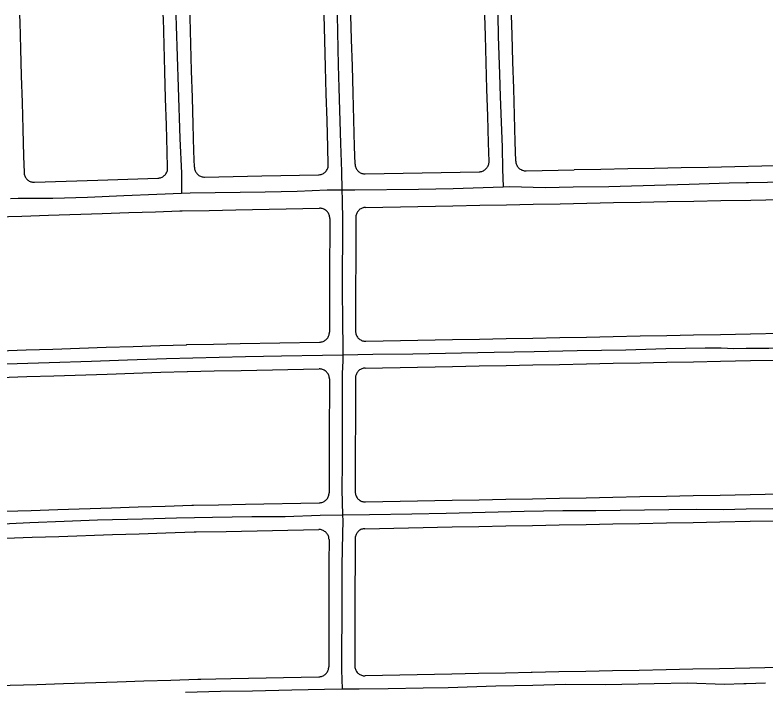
# Model space of a CAD drawing. Extents: x -2233 to 187241, y 4582 to 150524.
# Drawn here: x 109202 to 110322, y 62010 to 63022 of the extents above; entities that cross this region are included whole.
import ezdxf

# ---------------------------------------------------------------- set-up
doc = ezdxf.new("R2010")
doc.units = 0
doc.layers.add('GE_X_CL_2000', color=7, linetype='Continuous')
doc.layers.add('RW_X_Fee_RW', color=7, linetype='Continuous')

msp = doc.modelspace()

# ---------------------------------------------------------------- linework, layer by layer
at = {"layer": 'GE_X_CL_2000'}
for points in [[(109442.1, 63021.6), (109442.6, 63005.4), (109445.5, 62913.9), (109448.1, 62836.9), (109450.3, 62785.2), (109450.3, 62755.5)], [(109682.9, 63021.6), (109683.5, 62996.3), (109684.4, 62946.9), (109685.4, 62912.7), (109687.7, 62829.5), (109689.1, 62787.7), (109689.6, 62760.4)], [(109922.6, 63021.6), (109923.4, 62990), (109925.1, 62933.2), (109926.1, 62899.9), (109927.9, 62861.4), (109929.3, 62824.3), (109929.7, 62791.4), (109930.6, 62765)], [(109930.6, 62765), (109940.2, 62765.4), (109993.5, 62763.8), (110035.5, 62764.9), (110088.6, 62765.6), (110122.5, 62766.6), (110208.5, 62769.1), (110268.3, 62770.8), (110293.5, 62771.2), (110297, 62771.3), (110325.6, 62771.9), (110354.1, 62772.5), (110382.7, 62773.2), (110411.2, 62773.9), (110431.6, 62774.7), (110452.2, 62775.3), (110472.8, 62775.6), (110493.4, 62775.7), (110514, 62775.5), (110531.2, 62775.1), (110572.7, 62774.9), (110589.8, 62775)], [(109450.3, 62755.5), (109463.4, 62755.9), (109575.1, 62757.3), (109622.9, 62758.4), (109667.8, 62760.5), (109689.6, 62760.4)], [(109689.6, 62760.4), (109709.3, 62760.3), (109804.2, 62761.2), (109856.1, 62762.2), (109930.6, 62765)], [(109689.6, 62760.4), (109690.2, 62745.7), (109690.8, 62714.3), (109690.4, 62612.2), (109690.6, 62563.2), (109691.2, 62524.8), (109691.2, 62513.9)], [(109194.9, 62747.5), (109206.3, 62747.8), (109258.2, 62748.2), (109310, 62749.3), (109364.4, 62752), (109413.5, 62754.1), (109450.3, 62755.5)], [(109691.2, 62513.9), (109736.3, 62514.7), (109795.6, 62515.6), (109917.5, 62517.9), (109977, 62519), (110041.1, 62520.2), (110114, 62521.2), (110173.6, 62523.2), (110232.4, 62524.5), (110256.5, 62524.2), (110275.4, 62523.5), (110293.5, 62523.7), (110301.4, 62523.7), (110327.4, 62524.1), (110371.9, 62524.8), (110405.3, 62525.5), (110431.2, 62526.2), (110457.2, 62527), (110482.8, 62527.8), (110497.4, 62527.6), (110512.4, 62527.6), (110527.4, 62527.9), (110542.4, 62528.5), (110589.4, 62529.8)], [(109189.1, 62500.7), (109252.7, 62502.5), (109315.8, 62504.6), (109369.6, 62506.4), (109427.9, 62508.4), (109546.1, 62511.2), (109599.6, 62512.3), (109660.9, 62513.3), (109691.2, 62513.9)], [(109691.2, 62513.9), (109691.2, 62505), (109690.5, 62486.1), (109690.1, 62455.6), (109690.2, 62352.8), (109689.8, 62312.3), (109690.9, 62275)], [(109690.9, 62275), (109730.9, 62275.3), (109794.5, 62276.3), (109845.4, 62277.4), (109961.9, 62280.3), (110019.7, 62281.5), (110069, 62281.3), (110178.4, 62282.8), (110219.9, 62283.2), (110259.6, 62283), (110293.5, 62283.6), (110333.3, 62284.4), (110407, 62285.7), (110465.6, 62286.7), (110487.8, 62287.5), (110510.1, 62288.1), (110532.4, 62288.4), (110581.9, 62288.5), (110586.8, 62288.3), (110591.8, 62287.9)], [(109172.7, 62261.1), (109224.1, 62263.5), (109275.1, 62265.3), (109324.8, 62267.2), (109392, 62268.8), (109443.1, 62270.4), (109496.7, 62271.3), (109555.3, 62272.3), (109605.4, 62272.5), (109657.6, 62274.5), (109690.9, 62275)], [(109690.9, 62275), (109691.1, 62265.8), (109690.6, 62246.6), (109689.7, 62199.7), (109689.7, 62151.5), (109689.7, 62112.6), (109689.3, 62081.3), (109689.5, 62042.6), (109690.3, 62014.8)], [(109690.3, 62014.8), (109715.9, 62015.1), (109758.9, 62015.3), (109811.1, 62016.2), (109848.6, 62016.7), (109919.7, 62019.3), (109975.3, 62020.2), (110024.1, 62021.7), (110084, 62021.6), (110156.5, 62022.9), (110206.4, 62023.7), (110260.6, 62022.1), (110290.1, 62022.8), (110293.5, 62022.9), (110322.6, 62023.8)], [(109456.2, 62010.1), (109508.7, 62011.2), (109556.3, 62011.9), (109615.1, 62013.4), (109663.7, 62014.5), (109690.3, 62014.8)]]:
    msp.add_lwpolyline(points, dxfattribs=at)
at = {"layer": 'RW_X_Fee_RW'}
msp.add_line((109964.9, 62788.8), (110036.8, 62790.2), dxfattribs=at)
for points in [[(109208.5, 63021.6), (109208.8, 63010.9), (109209.9, 62970.9), (109211.1, 62930.9), (109212.2, 62890.9), (109213.4, 62850.9), (109214.5, 62810.9), (109215.2, 62786.4)], [(109429.7, 62793.2), (109429, 62817.1), (109427.8, 62857), (109426.7, 62897), (109425.6, 62937), (109424.4, 62977), (109423.3, 63017), (109423.1, 63021.6)], [(109469.7, 62794.1), (109469, 62818.2), (109467.8, 62858.2), (109466.7, 62898.2), (109465.5, 62938.2), (109464.4, 62978.1), (109463.3, 63018.1), (109463.2, 63021.6)], [(109669.6, 62798.2), (109668.9, 62823.9), (109667.7, 62863.9), (109666.6, 62903.9), (109665.5, 62943.9), (109664.3, 62983.9), (109663.2, 63021.6)], [(109709.6, 62798.7), (109708.9, 62825.1), (109707.7, 62865), (109706.6, 62905), (109705.5, 62945), (109704.3, 62985), (109703.3, 63021.6)], [(109909.6, 62802.8), (109908.8, 62830.8), (109907.7, 62870.7), (109906.5, 62910.7), (109905.4, 62950.7), (109904.2, 62990.7), (109903.3, 63021.6)], [(109949.6, 62803.3), (109948.8, 62831.9), (109947.6, 62871.9), (109946.5, 62911.9), (109945.4, 62951.9), (109944.2, 62991.8), (109943.4, 63021.6)], [(109894.9, 62787.4), (109896.2, 62787.5), (109897.5, 62787.7), (109898.8, 62788), (109900, 62788.4), (109901.2, 62789), (109902.4, 62789.6), (109903.5, 62790.3), (109904.5, 62791.2), (109905.5, 62792.1), (109906.3, 62793.1), (109907.1, 62794.1), (109907.8, 62795.2), (109908.4, 62796.4), (109908.8, 62797.7), (109909.2, 62798.9), (109909.4, 62800.2), (109909.6, 62801.5), (109909.6, 62802.8)], [(109949.6, 62803.3), (109949.7, 62802), (109949.9, 62800.8), (109950.2, 62799.5), (109950.6, 62798.3), (109951.2, 62797.1), (109951.8, 62795.9), (109952.5, 62794.9), (109953.3, 62793.8), (109954.2, 62792.9), (109955.2, 62792), (109956.3, 62791.3), (109957.4, 62790.6), (109958.6, 62790), (109959.8, 62789.6), (109961, 62789.2), (109962.3, 62788.9), (109963.6, 62788.8), (109964.9, 62788.8)], [(109415.2, 62777.8), (109416.5, 62777.9), (109417.7, 62778.1), (109419, 62778.4), (109420.2, 62778.8), (109421.4, 62779.4), (109422.6, 62780), (109423.7, 62780.7), (109424.7, 62781.6), (109425.6, 62782.5), (109426.4, 62783.5), (109427.2, 62784.5), (109427.9, 62785.6), (109428.4, 62786.8), (109428.9, 62788), (109429.3, 62789.3), (109429.5, 62790.6), (109429.6, 62791.9), (109429.7, 62793.2)], [(109469.7, 62794.1), (109469.8, 62792.8), (109470, 62791.5), (109470.3, 62790.2), (109470.7, 62789), (109471.2, 62787.8), (109471.9, 62786.7), (109472.6, 62785.6), (109473.4, 62784.6), (109474.3, 62783.7), (109475.3, 62782.8), (109476.3, 62782), (109477.4, 62781.4), (109478.6, 62780.8), (109479.8, 62780.3), (109481.1, 62779.9), (109482.3, 62779.7), (109483.6, 62779.5), (109484.9, 62779.5)], [(109654.9, 62782.8), (109656.2, 62782.9), (109657.5, 62783.1), (109658.8, 62783.4), (109660.1, 62783.8), (109661.3, 62784.3), (109662.4, 62785), (109663.5, 62785.7), (109664.5, 62786.5), (109665.5, 62787.4), (109666.4, 62788.4), (109667.1, 62789.5), (109667.8, 62790.6), (109668.4, 62791.8), (109668.9, 62793), (109669.2, 62794.3), (109669.5, 62795.6), (109669.6, 62796.9), (109669.6, 62798.2)], [(109709.6, 62798.7), (109709.7, 62797.4), (109709.9, 62796.1), (109710.2, 62794.9), (109710.7, 62793.6), (109711.2, 62792.4), (109711.8, 62791.3), (109712.6, 62790.2), (109713.4, 62789.2), (109714.3, 62788.3), (109715.3, 62787.4), (109716.3, 62786.7), (109717.4, 62786), (109718.6, 62785.4), (109719.8, 62784.9), (109721, 62784.6), (109722.3, 62784.3), (109723.6, 62784.2), (109724.9, 62784.1)], [(110547.6, 62800), (110436.8, 62797.9), (110396.8, 62797.1), (110356.8, 62796.3), (110316.8, 62795.6), (110276.8, 62794.8), (110236.8, 62794), (110196.8, 62793.2), (110156.8, 62792.5), (110116.8, 62791.7), (110076.8, 62790.9), (110036.8, 62790.2)], [(109215.2, 62786.4), (109215.3, 62785.1), (109215.5, 62783.8), (109215.8, 62782.5), (109216.3, 62781.2), (109216.8, 62780), (109217.5, 62778.9), (109218.2, 62777.8), (109219, 62776.8), (109219.9, 62775.9), (109220.9, 62775), (109222, 62774.2), (109223.1, 62773.6), (109224.3, 62773), (109225.5, 62772.5), (109226.8, 62772.2), (109228.1, 62771.9), (109229.4, 62771.8), (109230.7, 62771.8)], [(109484.9, 62779.5), (109570.1, 62781.2), (109654.9, 62782.8)], [(109724.9, 62784.1), (109810, 62785.8), (109894.9, 62787.4)], [(109230.7, 62771.8), (109325.6, 62774.9), (109415.2, 62777.8)], [(109725.4, 62734.1), (109855.7, 62736.7), (109895.7, 62737.4), (109935.7, 62738.2), (109975.7, 62739), (110015.7, 62739.7), (110055.7, 62740.5), (110095.6, 62741.3), (110135.6, 62742), (110175.6, 62742.8), (110215.6, 62743.6), (110255.6, 62744.4), (110300.6, 62745.2), (110345.6, 62746.1), (110390.6, 62747), (110435.6, 62747.8), (110546.6, 62750)], [(109725.4, 62734.1), (109724.1, 62734.1), (109722.8, 62733.9), (109721.6, 62733.6), (109720.3, 62733.2), (109719.2, 62732.7), (109718, 62732), (109716.9, 62731.3), (109715.9, 62730.5), (109715, 62729.7), (109714.1, 62728.7), (109713.3, 62727.7), (109712.7, 62726.6), (109712.1, 62725.4), (109711.6, 62724.2), (109711.2, 62723), (109710.9, 62721.7), (109710.7, 62720.5), (109710.7, 62719.2)], [(108497.2, 62698.1), (108612, 62701.8), (108652, 62703.1), (108692, 62704.4), (108732, 62705.7), (108772, 62707), (108811.9, 62708.3), (108851.9, 62709.6), (108891.9, 62710.8), (108931.9, 62712.1), (108971.9, 62713.4), (109011.8, 62714.7), (109051.8, 62716), (109091.8, 62717.3), (109131.8, 62718.6), (109171.8, 62719.9), (109211.7, 62721.2), (109251.7, 62722.5), (109331.7, 62725.1), (109371.7, 62726.4), (109411.6, 62727.7), (109448, 62728.8)], [(109448, 62728.8), (109451.6, 62728.9), (109491.6, 62729.7), (109531.6, 62730.4), (109656.5, 62732.9)], [(109671.8, 62717.8), (109671.7, 62719.1), (109671.5, 62720.5), (109671.2, 62721.8), (109670.8, 62723), (109670.3, 62724.2), (109669.7, 62725.4), (109669, 62726.5), (109668.2, 62727.6), (109667.3, 62728.6), (109666.3, 62729.4), (109665.2, 62730.2), (109664.1, 62730.9), (109662.9, 62731.5), (109661.7, 62732), (109660.4, 62732.4), (109659.1, 62732.7), (109657.8, 62732.8), (109656.5, 62732.9)], [(109671.8, 62717.8), (109671.7, 62693.1), (109671.6, 62653.1), (109671.5, 62613.1), (109671.4, 62573.1), (109671.4, 62547.8)], [(109710.7, 62719.2), (109710.6, 62693.9), (109710.5, 62653.9), (109710.4, 62613.9), (109710.4, 62573.9), (109710.3, 62549.2)], [(109656.7, 62532.9), (109658, 62533), (109659.2, 62533.2), (109660.5, 62533.5), (109661.7, 62533.9), (109662.9, 62534.4), (109664, 62535), (109665.1, 62535.7), (109666.1, 62536.5), (109667.1, 62537.4), (109667.9, 62538.3), (109668.7, 62539.4), (109669.4, 62540.4), (109670, 62541.6), (109670.5, 62542.8), (109670.9, 62544), (109671.1, 62545.3), (109671.3, 62546.6), (109671.4, 62547.8)], [(109710.3, 62549.2), (109710.4, 62547.9), (109710.5, 62546.6), (109710.8, 62545.3), (109711.2, 62544), (109711.7, 62542.8), (109712.3, 62541.6), (109713.1, 62540.5), (109713.9, 62539.4), (109714.8, 62538.5), (109715.8, 62537.6), (109716.8, 62536.8), (109718, 62536.1), (109719.1, 62535.5), (109720.4, 62535), (109721.6, 62534.6), (109722.9, 62534.4), (109724.3, 62534.2), (109725.6, 62534.2)], [(109725.6, 62534.2), (109855.2, 62536.7), (109895.2, 62537.4), (109935.2, 62538.2), (109975.2, 62539), (110015.2, 62539.8), (110055.2, 62540.5), (110095.2, 62541.3), (110135.2, 62542.1), (110175.2, 62542.8), (110215.2, 62543.6), (110255.2, 62544.4), (110300.2, 62545.2), (110345.2, 62546.1), (110390.2, 62547), (110435.1, 62547.8), (110547.7, 62550)], [(109457.6, 62529), (109458.1, 62529.1), (109498.1, 62529.8), (109538.1, 62530.6), (109656.7, 62532.9)], [(108807.5, 62508), (108818.4, 62508.4), (108858.4, 62509.7), (108898.4, 62511), (108938.3, 62512.2), (108978.3, 62513.5), (109018.3, 62514.8), (109058.3, 62516.1), (109098.3, 62517.4), (109138.2, 62518.7), (109178.2, 62520), (109218.2, 62521.3), (109258.2, 62522.6), (109338.1, 62525.2), (109378.1, 62526.5), (109418.1, 62527.8), (109457.6, 62529)], [(109724.9, 62494.1), (109855.1, 62496.7), (109895.1, 62497.4), (109935.1, 62498.2), (109975.1, 62499), (110015.1, 62499.7), (110055.1, 62500.5), (110095.1, 62501.3), (110135.1, 62502.1), (110175.1, 62502.8), (110215.1, 62503.6), (110255.1, 62504.4), (110300.1, 62505.2), (110345.1, 62506.1), (110390.1, 62507), (110435.1, 62507.8), (110547.9, 62510)], [(108808.8, 62468), (108819.7, 62468.4), (108859.7, 62469.7), (108899.6, 62471), (108939.6, 62472.3), (108979.6, 62473.6), (109019.6, 62474.9), (109059.6, 62476.2), (109099.5, 62477.4), (109139.5, 62478.7), (109179.5, 62480), (109219.5, 62481.3), (109259.5, 62482.6), (109339.4, 62485.2), (109379.4, 62486.5), (109419.4, 62487.8), (109458.6, 62489.1)], [(109458.6, 62489.1), (109459.4, 62489.1), (109499.4, 62489.8), (109539.4, 62490.6), (109655.9, 62492.9)], [(109671.2, 62477.8), (109671.2, 62479.2), (109671, 62480.5), (109670.7, 62481.8), (109670.3, 62483), (109669.8, 62484.3), (109669.2, 62485.4), (109668.5, 62486.5), (109667.6, 62487.6), (109666.7, 62488.6), (109665.7, 62489.4), (109664.7, 62490.2), (109663.6, 62490.9), (109662.4, 62491.5), (109661.1, 62492), (109659.9, 62492.4), (109658.6, 62492.7), (109657.3, 62492.8), (109655.9, 62492.9)], [(109724.9, 62494.1), (109723.6, 62494.1), (109722.3, 62493.9), (109721, 62493.6), (109719.8, 62493.2), (109718.6, 62492.7), (109717.5, 62492.1), (109716.4, 62491.3), (109715.4, 62490.5), (109714.4, 62489.7), (109713.6, 62488.7), (109712.8, 62487.7), (109712.1, 62486.6), (109711.5, 62485.4), (109711, 62484.2), (109710.6, 62483), (109710.4, 62481.8), (109710.2, 62480.5), (109710.1, 62479.2)], [(109671.2, 62477.8), (109671.2, 62453.1), (109671.1, 62413.1), (109671, 62373.1), (109670.9, 62333.1), (109670.8, 62307.8)], [(109710.1, 62479.2), (109710.1, 62453.9), (109710, 62413.9), (109709.9, 62373.9), (109709.8, 62333.9), (109709.8, 62309.2)], [(109709.8, 62309.2), (109709.8, 62307.9), (109710, 62306.6), (109710.3, 62305.3), (109710.7, 62304), (109711.2, 62302.8), (109711.8, 62301.6), (109712.5, 62300.5), (109713.3, 62299.5), (109714.2, 62298.5), (109715.2, 62297.6), (109716.3, 62296.8), (109717.4, 62296.1), (109718.6, 62295.5), (109719.8, 62295), (109721.1, 62294.6), (109722.4, 62294.4), (109723.7, 62294.2), (109725, 62294.2)], [(109725, 62294.2), (109854.7, 62296.7), (109894.7, 62297.4), (109934.7, 62298.2), (109974.7, 62299), (110014.7, 62299.8), (110054.7, 62300.5), (110094.7, 62301.3), (110134.7, 62302.1), (110174.6, 62302.8), (110214.6, 62303.6), (110254.6, 62304.4), (110299.6, 62305.3), (110344.6, 62306.1), (110389.6, 62307), (110434.6, 62307.9), (110549, 62310.1)], [(109656.1, 62292.9), (109657.4, 62293), (109658.7, 62293.2), (109659.9, 62293.5), (109661.2, 62293.9), (109662.4, 62294.4), (109663.5, 62295), (109664.6, 62295.7), (109665.6, 62296.5), (109666.5, 62297.4), (109667.4, 62298.3), (109668.2, 62299.4), (109668.9, 62300.4), (109669.5, 62301.6), (109669.9, 62302.8), (109670.3, 62304), (109670.6, 62305.3), (109670.8, 62306.6), (109670.8, 62307.8)], [(108956.9, 62272.7), (108986.1, 62273.7), (109026.1, 62275), (109066, 62276.3), (109106, 62277.5), (109146, 62278.8), (109186, 62280.1), (109226, 62281.4), (109265.9, 62282.7), (109345.9, 62285.3), (109385.9, 62286.6), (109425.9, 62287.9), (109465.8, 62289.2), (109468.1, 62289.3)], [(109468.1, 62289.3), (109505.8, 62290), (109545.8, 62290.8), (109656.1, 62292.9)], [(109724.3, 62254.1), (109854.6, 62256.7), (109894.6, 62257.4), (109934.6, 62258.2), (109974.6, 62259), (110014.6, 62259.7), (110054.6, 62260.5), (110094.6, 62261.3), (110134.6, 62262.1), (110174.6, 62262.8), (110214.5, 62263.6), (110254.5, 62264.4), (110299.5, 62265.2), (110344.5, 62266.1), (110389.5, 62267), (110434.5, 62267.8), (110549.2, 62270)], [(109469.1, 62249.3), (109472.1, 62249.3), (109517.1, 62250.2), (109655.4, 62252.9)], [(109670.7, 62237.8), (109670.6, 62239.2), (109670.4, 62240.5), (109670.2, 62241.8), (109669.8, 62243), (109669.2, 62244.3), (109668.6, 62245.4), (109667.9, 62246.5), (109667.1, 62247.6), (109666.2, 62248.6), (109665.2, 62249.5), (109664.1, 62250.2), (109663, 62250.9), (109661.8, 62251.5), (109660.6, 62252), (109659.3, 62252.4), (109658, 62252.7), (109656.7, 62252.8), (109655.4, 62252.9)], [(109724.3, 62254.1), (109723, 62254.1), (109721.7, 62253.9), (109720.5, 62253.6), (109719.3, 62253.2), (109718.1, 62252.7), (109716.9, 62252), (109715.9, 62251.3), (109714.8, 62250.5), (109713.9, 62249.7), (109713, 62248.7), (109712.3, 62247.7), (109711.6, 62246.6), (109711, 62245.4), (109710.5, 62244.2), (109710.1, 62243), (109709.8, 62241.7), (109709.7, 62240.5), (109709.6, 62239.2)], [(108958.2, 62232.7), (108982.4, 62233.5), (109027.4, 62235), (109067.3, 62236.3), (109107.3, 62237.6), (109147.3, 62238.9), (109187.3, 62240.2), (109227.3, 62241.5), (109267.2, 62242.7), (109347.2, 62245.3), (109387.2, 62246.6), (109427.2, 62247.9), (109469.1, 62249.3)], [(109670.7, 62237.8), (109670.6, 62203.1), (109670.5, 62163.1), (109670.4, 62123.1), (109670.3, 62083.1), (109670.3, 62078.1), (109670.2, 62047.9)], [(109709.6, 62239.2), (109709.5, 62203.9), (109709.4, 62163.9), (109709.3, 62123.9), (109709.3, 62083.9), (109709.2, 62049.3)], [(109655.6, 62032.9), (109656.8, 62033), (109658.1, 62033.2), (109659.4, 62033.5), (109660.6, 62033.9), (109661.8, 62034.4), (109662.9, 62035), (109664, 62035.7), (109665, 62036.5), (109666, 62037.4), (109666.8, 62038.3), (109667.6, 62039.4), (109668.3, 62040.5), (109668.9, 62041.6), (109669.4, 62042.8), (109669.7, 62044), (109670, 62045.3), (109670.2, 62046.6), (109670.2, 62047.9)], [(109709.2, 62049.3), (109709.2, 62047.9), (109709.4, 62046.6), (109709.7, 62045.3), (109710.1, 62044.1), (109710.6, 62042.8), (109711.2, 62041.7), (109711.9, 62040.6), (109712.8, 62039.5), (109713.7, 62038.5), (109714.7, 62037.7), (109715.7, 62036.9), (109716.8, 62036.2), (109718, 62035.6), (109719.3, 62035.1), (109720.5, 62034.7), (109721.8, 62034.4), (109723.2, 62034.3), (109724.5, 62034.2)], [(110550.4, 62050.8), (110434, 62048.5), (110389, 62047.6), (110344, 62046.7), (110299, 62045.8), (110254, 62044.9), (110214.1, 62044.1), (110174.1, 62043.3), (110134.1, 62042.5), (110094.1, 62041.7), (110054.1, 62040.9), (110014.1, 62040.1), (109974.1, 62039.3), (109972.6, 62039.2), (109934.1, 62038.5), (109894.1, 62037.7), (109854.1, 62036.8), (109724.5, 62034.2)], [(109103.5, 62017.3), (109114.4, 62017.6), (109154.4, 62018.9), (109194.4, 62020.2), (109234.3, 62021.5), (109274.3, 62022.8), (109354.3, 62025.4), (109394.3, 62026.7), (109434.2, 62028), (109474.6, 62029.3)], [(109474.6, 62029.3), (109479.2, 62029.4), (109524.2, 62030.3), (109655.6, 62032.9)]]:
    msp.add_lwpolyline(points, dxfattribs=at)

doc.saveas('drawing.dxf')
